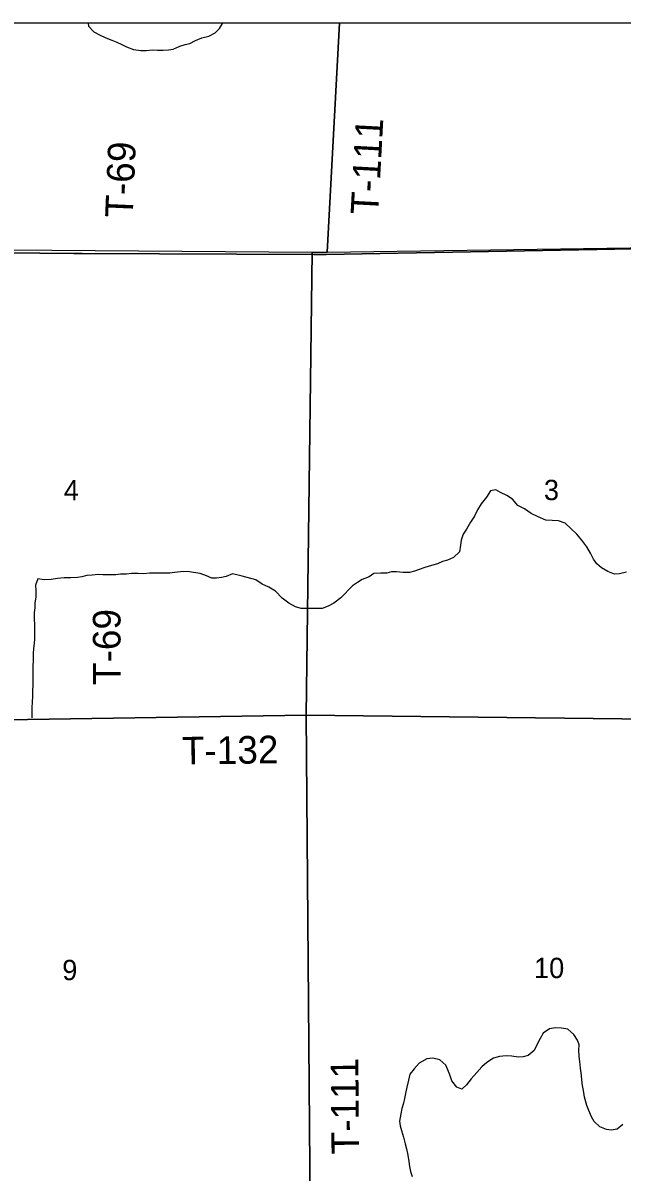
# Model space of a CAD drawing. Extents: x 1772825 to 1773716, y 1138558 to 1139032.
# Drawn here: x 1772826.207 to 1772826.822, y 1138563.179 to 1138564.359 of the extents above; entities that cross this region are included whole.
import ezdxf

# ---------------------------------------------------------------- set-up
doc = ezdxf.new("R2010")
doc.units = 0
for name, color, linetype in [('GM_X_Minor_River', 7, 'Continuous'), ('GM_X_Section', 7, 'Continuous'), ('GM_X_Section_Text', 7, 'Continuous'), ('GM_X_Township', 7, 'Continuous'), ('GM_X_Township_Road_Text', 7, 'Continuous')]:
    doc.layers.add(name, color=color, linetype=linetype)

msp = doc.modelspace()

# ---------------------------------------------------------------- linework, layer by layer
at = {"layer": 'GM_X_Minor_River'}
for points in [[(1772826.2736, 1138564.3594), (1772826.2738, 1138564.3561), (1772826.2795, 1138564.3505), (1772826.2852, 1138564.3471), (1772826.2918, 1138564.3442), (1772826.2978, 1138564.3417), (1772826.3031, 1138564.3396), (1772826.308, 1138564.3373), (1772826.313, 1138564.3348), (1772826.3201, 1138564.3323), (1772826.3277, 1138564.3313), (1772826.3332, 1138564.3313), (1772826.3397, 1138564.332), (1772826.345, 1138564.3316), (1772826.3505, 1138564.3314), (1772826.3561, 1138564.3318), (1772826.3609, 1138564.3325), (1772826.3677, 1138564.3355), (1772826.3734, 1138564.3372), (1772826.3782, 1138564.3385), (1772826.384, 1138564.3415), (1772826.3905, 1138564.3441), (1772826.3977, 1138564.3458), (1772826.404, 1138564.3492), (1772826.4087, 1138564.3539), (1772826.4116, 1138564.3588), (1772826.4119, 1138564.3594)], [(1772826.8269, 1138563.7951), (1772826.8199, 1138563.7934), (1772826.8148, 1138563.7931), (1772826.8079, 1138563.7956), (1772826.8013, 1138563.7996), (1772826.7964, 1138563.8038), (1772826.7931, 1138563.8086), (1772826.7899, 1138563.8147), (1772826.7863, 1138563.8211), (1772826.7811, 1138563.8278), (1772826.776, 1138563.8341), (1772826.7703, 1138563.8397), (1772826.7641, 1138563.8454), (1772826.7571, 1138563.8477), (1772826.7507, 1138563.8481), (1772826.7441, 1138563.8485), (1772826.7363, 1138563.852), (1772826.729, 1138563.8555), (1772826.7222, 1138563.8602), (1772826.7154, 1138563.8637), (1772826.7099, 1138563.87), (1772826.7039, 1138563.8738), (1772826.6975, 1138563.8771), (1772826.6926, 1138563.8798), (1772826.6872, 1138563.8785), (1772826.6832, 1138563.8721), (1772826.6775, 1138563.8653), (1772826.6737, 1138563.859), (1772826.6706, 1138563.8528), (1772826.6666, 1138563.8463), (1772826.6626, 1138563.8393), (1772826.6591, 1138563.8342), (1772826.6572, 1138563.8278), (1772826.6564, 1138563.8227), (1772826.6554, 1138563.816), (1772826.6491, 1138563.81), (1772826.6431, 1138563.8074), (1772826.6379, 1138563.8059), (1772826.6328, 1138563.8038), (1772826.6267, 1138563.8021), (1772826.6197, 1138563.7999), (1772826.6138, 1138563.7979), (1772826.6091, 1138563.7962), (1772826.604, 1138563.7949), (1772826.5973, 1138563.7947), (1772826.5907, 1138563.7953), (1772826.5854, 1138563.7954), (1772826.5805, 1138563.7939), (1772826.5746, 1138563.7941), (1772826.5674, 1138563.7938), (1772826.5623, 1138563.7904), (1772826.5552, 1138563.7874), (1772826.5503, 1138563.7846), (1772826.5454, 1138563.7812), (1772826.5332, 1138563.7687), (1772826.5261, 1138563.7632), (1772826.5204, 1138563.7602), (1772826.514, 1138563.7578), (1772826.5085, 1138563.7577), (1772826.498, 1138563.7577), (1772826.4924, 1138563.7576), (1772826.4867, 1138563.7593), (1772826.4797, 1138563.7633), (1772826.4729, 1138563.7685), (1772826.4663, 1138563.7754), (1772826.4594, 1138563.7796), (1772826.4526, 1138563.7828), (1772826.4458, 1138563.7871), (1772826.4318, 1138563.791)], [(1772826.4318, 1138563.791), (1772826.4292, 1138563.7917), (1772826.4219, 1138563.7933), (1772826.4156, 1138563.7905), (1772826.4108, 1138563.7896), (1772826.4055, 1138563.789), (1772826.4006, 1138563.7889), (1772826.3951, 1138563.7913), (1772826.3887, 1138563.7937), (1772826.3819, 1138563.7948), (1772826.3756, 1138563.7956), (1772826.3686, 1138563.7955), (1772826.3622, 1138563.7947), (1772826.3574, 1138563.7942), (1772826.3512, 1138563.794), (1772826.344, 1138563.7941), (1772826.3368, 1138563.7939), (1772826.3305, 1138563.7935), (1772826.3248, 1138563.7938), (1772826.3182, 1138563.7938), (1772826.3131, 1138563.7929), (1772826.3068, 1138563.7931), (1772826.3019, 1138563.7925), (1772826.2955, 1138563.7924), (1772826.2888, 1138563.7924), (1772826.2839, 1138563.7926), (1772826.2778, 1138563.7921), (1772826.2722, 1138563.7916), (1772826.2672, 1138563.7904), (1772826.2625, 1138563.7897), (1772826.2557, 1138563.7892), (1772826.249, 1138563.7894), (1772826.242, 1138563.7887), (1772826.2354, 1138563.7877), (1772826.2284, 1138563.7872), (1772826.2217, 1138563.7884), (1772826.2194, 1138563.7816), (1772826.2198, 1138563.7762), (1772826.2196, 1138563.7694), (1772826.2188, 1138563.7634), (1772826.2186, 1138563.7586), (1772826.218, 1138563.7537), (1772826.218, 1138563.7487), (1772826.2183, 1138563.7393), (1772826.2183, 1138563.7266), (1772826.2179, 1138563.7218), (1772826.2175, 1138563.7167), (1772826.2171, 1138563.7114), (1772826.217, 1138563.7044), (1772826.2168, 1138563.6985), (1772826.2166, 1138563.6918), (1772826.2167, 1138563.685), (1772826.2167, 1138563.6788), (1772826.2163, 1138563.6733), (1772826.2163, 1138563.6678), (1772826.2159, 1138563.6611), (1772826.2157, 1138563.6564), (1772826.2157, 1138563.6516), (1772826.2156, 1138563.6454)], [(1772826.8234, 1138563.2275), (1772826.8173, 1138563.2226), (1772826.8114, 1138563.2217), (1772826.8065, 1138563.2225), (1772826.7995, 1138563.225), (1772826.7937, 1138563.2305), (1772826.791, 1138563.2353), (1772826.7882, 1138563.2419), (1772826.7862, 1138563.2469), (1772826.784, 1138563.2554), (1772826.783, 1138563.2602), (1772826.7814, 1138563.2695), (1772826.7812, 1138563.2742), (1772826.7803, 1138563.2805), (1772826.7798, 1138563.2855), (1772826.7791, 1138563.2923), (1772826.7782, 1138563.2974), (1772826.778, 1138563.3039), (1772826.7782, 1138563.3094), (1772826.7768, 1138563.3143), (1772826.7728, 1138563.32), (1772826.7668, 1138563.3254), (1772826.7603, 1138563.3264), (1772826.7541, 1138563.3268), (1772826.7477, 1138563.3259), (1772826.7412, 1138563.3212), (1772826.7381, 1138563.3159), (1772826.7345, 1138563.3085), (1772826.732, 1138563.3036), (1772826.7259, 1138563.2983), (1772826.7208, 1138563.297), (1772826.7157, 1138563.2968), (1772826.709, 1138563.2976), (1772826.7032, 1138563.2979), (1772826.6963, 1138563.2973), (1772826.6903, 1138563.2955), (1772826.6834, 1138563.2913), (1772826.6783, 1138563.2866), (1772826.6733, 1138563.2809), (1772826.6672, 1138563.2743), (1772826.6626, 1138563.2683)], [(1772826.6626, 1138563.2683), (1772826.6577, 1138563.2638), (1772826.6526, 1138563.2657), (1772826.6473, 1138563.2724), (1772826.6455, 1138563.2786), (1772826.6434, 1138563.2836), (1772826.6412, 1138563.2885), (1772826.6351, 1138563.2941), (1772826.628, 1138563.2956), (1772826.6217, 1138563.2951), (1772826.6137, 1138563.2906), (1772826.6088, 1138563.2846), (1772826.6044, 1138563.2791), (1772826.603, 1138563.2732), (1772826.6013, 1138563.2658), (1772826.5997, 1138563.2595), (1772826.5989, 1138563.2542), (1772826.5976, 1138563.2495), (1772826.5962, 1138563.244), (1772826.595, 1138563.2385), (1772826.5938, 1138563.2309), (1772826.5944, 1138563.2262), (1772826.5957, 1138563.2212), (1772826.5979, 1138563.2146), (1772826.5996, 1138563.2077), (1772826.6007, 1138563.2026), (1772826.6023, 1138563.1959), (1772826.6034, 1138563.1895), (1772826.604, 1138563.1842), (1772826.6051, 1138563.1792), (1772826.6066, 1138563.1739)]]:
    msp.add_lwpolyline(points, dxfattribs=at)
at = {"layer": 'GM_X_Section'}
for p, q in [((1772826.5321, 1138564.3594), (1772826.023, 1138564.3594)), ((1772827.0362, 1138564.3594), (1772826.5321, 1138564.3594))]:
    msp.add_line(p, q, dxfattribs=at)
for points in [[(1772826.023, 1138564.3594), (1772826.0126, 1138564.1277), (1772826.5037, 1138564.1239), (1772826.5194, 1138564.1239), (1772826.5321, 1138564.3594)], [(1772826.5321, 1138564.3594), (1772826.5194, 1138564.1239), (1772826.9986, 1138564.1307), (1772827.0242, 1138564.1311), (1772827.0362, 1138564.3594)]]:
    msp.add_lwpolyline(points, dxfattribs=at)
for points in [[(1772826.5037, 1138564.1239), (1772826.4978, 1138563.6481), (1772826.0128, 1138563.6406), (1772826.0126, 1138564.1277)], [(1772826.5037, 1138564.1239), (1772826.5194, 1138564.1239), (1772826.9986, 1138564.1307), (1772826.9989, 1138563.6423), (1772826.4978, 1138563.6481)], [(1772826.0128, 1138563.6406), (1772826.4978, 1138563.6481), (1772826.5017, 1138563.1418), (1772826.0062, 1138563.1383)], [(1772826.4978, 1138563.6481), (1772826.9989, 1138563.6423), (1772826.994, 1138563.1427), (1772826.5017, 1138563.1418)]]:
    msp.add_lwpolyline(points, close=True, dxfattribs=at)
at = {"layer": 'GM_X_Township'}
for points in [[(1772828.0421, 1138564.3594), (1772825.3579, 1138564.3594), (1772825.3579, 1138564.139)], [(1772825.3579, 1138564.139), (1772825.5143, 1138564.1347), (1772825.7637, 1138564.1277), (1772826.0128, 1138564.1249), (1772826.2589, 1138564.1226), (1772826.2673, 1138564.1226), (1772826.5057, 1138564.1217), (1772826.5183, 1138564.1215), (1772827.0006, 1138564.1306), (1772827.0257, 1138564.131), (1772827.2901, 1138564.1363), (1772827.5601, 1138564.1437), (1772828.0292, 1138564.1491), (1772828.0421, 1138564.3594)], [(1772827.0006, 1138564.1306), (1772826.5183, 1138564.1215), (1772826.5057, 1138564.1217), (1772826.2673, 1138564.1226), (1772826.2589, 1138564.1226), (1772826.0128, 1138564.1249), (1772825.7637, 1138564.1277), (1772825.5143, 1138564.1347), (1772825.3579, 1138564.139)]]:
    msp.add_lwpolyline(points, dxfattribs=at)

# ---------------------------------------------------------------- texts
at = {"layer": 'GM_X_Section_Text'}
for s, height, p in [('4', 0.0209, (1772826.2485, 1138563.8689)), ('3', 0.0209, (1772826.7421, 1138563.8691)), ('9', 0.0209, (1772826.2469, 1138563.3758)), ('10', 0.02093, (1772826.7319, 1138563.3779))]:
    msp.add_text(s, height=height, rotation=0, dxfattribs=at).set_placement(p)
at = {"layer": 'GM_X_Township_Road_Text'}
for s, rotation, p in [('T-111', 86.9137, (1772826.5717, 1138564.1619)), ('T-69', 87.5581, (1772826.3193, 1138564.1589)), ('T-69', 90, (1772826.3068, 1138563.6791)), ('T-132', 0.8436, (1772826.3701, 1138563.5973)), ('T-111', 90.5497, (1772826.5522, 1138563.1969))]:
    msp.add_text(s, height=0.02841, rotation=rotation, dxfattribs=at).set_placement(p)

doc.saveas('drawing.dxf')
